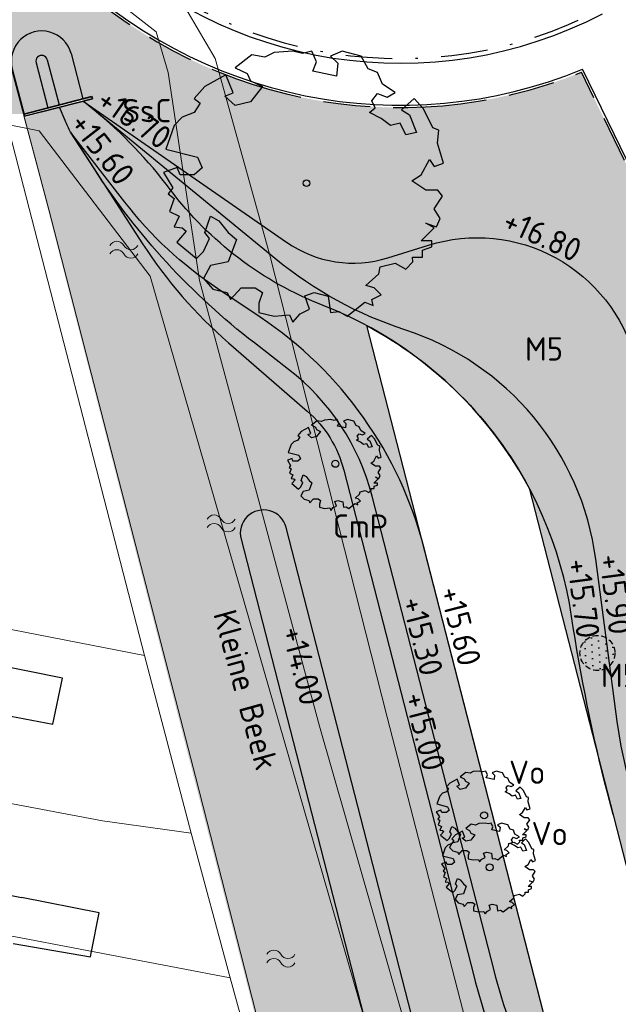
# Model space of a CAD drawing. Header units: metres. Extents: x 174282 to 175177, y 462028 to 462851.
# Tile 609 of 636: x 174452 to 174478, y 462555 to 462598. Entities that reach past the tile are written whole.
import ezdxf
from ezdxf.enums import TextEntityAlignment as Align

# ---------------------------------------------------------------- set-up
doc = ezdxf.new("R2010")
doc.units = ezdxf.units.M
for name, pattern in [('RI-HWA', [7.4, 5, -2.4]), ('VH-GELEIDEBAND_50X200', [8, 4, -2, 0, -2]), ('VH-OPSLUITBAND_100X200', [16, 8, -2, 4, -2])]:
    doc.linetypes.add(name, pattern=pattern)
for name, color, linetype, lineweight in [('B-ME-WH-WATERGANG_SLOOT_BODEM-G', 8, 'Continuous', 20), ('B-ME-WH-WATERGANG_SLOOT_INSTEEK-G', 8, 'Continuous', 20), ('B-WE-OG-BEBOUWING-G', 8, 'Continuous', 30), ('B-WE-OG-TERREINAFSCHEIDING-G', 8, 'IE-TERREINAFSCHEIDING-KUNSTMATIG-DICHT', 20), ('B-WE-WH-T20', 8, 'Continuous', 20), ('B-WE-WH-WATER-S', 252, 'Continuous', 20), ('B-WE-WH-WATERGANG_SLOOT_BODEM-G', 8, 'Continuous', 20), ('B-XX-KG-GRENS_PERCEEL-G', 213, 'Continuous', 20), ('N-WE-AL-WERKGRENS-G', 173, 'AL-WERKGRENS', 20), ('N-WE-GR-SOORTNAAM-BOOM-T20', 90, 'Continuous', 25), ('N-WE-GR-SOORTNAAM-GRAS-T20', 90, 'Continuous', 25), ('N-WE-GW-NAP-T20', 90, 'Continuous', 25), ('N-WE-VH-KANTOPSLUITING_ACHTERKANTBAND-G', 50, 'Continuous', 25), ('N-WE-VH-KANTOPSLUITING_GELEIDEBAND_50-200X200-G', 210, 'VH-GELEIDEBAND_50X200', 25), ('N-WE-VH-KANTOPSLUITING_OPSLUITBAND_100X200-G', 152, 'VH-OPSLUITBAND_100X200', 25), ('N-WE-WH-RETENTIE_WADI_INSTEEK-G', 7, 'Continuous', 25), ('N-WE-WH-RETENTIE_WADI_TALUD-V', 93, 'Continuous', 18), ('N-WE-WH-STUW_HOUT-G', 7, 'RI-HWA', 35), ('N-WE-WH-WATERGANG_BODEM-G', 92, 'Continuous', 25), ('N-WE-WH-WATERGANG_BODEM-V', 163, 'Continuous', 25), ('N-WE-WH-WATERGANG_INSTEEK-G', 50, 'Continuous', 25), ('N-WE-WH-WATERGANG_TALUD-V', 95, 'Continuous', 25)]:
    doc.layers.add(name, color=color, linetype=linetype, lineweight=lineweight)
for name, color, linetype, lineweight, true_color in [('N-WE-GR-BOOM-1E-GROOTTE-S', 7, 'Continuous', 25, 0x00cc00), ('N-WE-GR-BOOM-3E-GROOTTE-S', 7, 'Continuous', 25, 0x00cc00), ('N-WE-GR-GRAS_BERM-NECTAR-ONDER-MAAIMES-V', 7, 'Continuous', 25, 0xc4ff8a), ('N-WE-RI-DRAINAGE_PUT_INSPECTIEPUT-S', 30, 'Continuous', 25, 0xff7f00)]:
    doc.layers.add(name, color=color, linetype=linetype, lineweight=lineweight, true_color=true_color)
doc.styles.add('NLCS-ISO-M500-T20', font='NLCS-ISO.ttf', dxfattribs={"height": 1})
doc.linetypes.add('AL-WERKGRENS', pattern='A,10,[106,Afdeling.shx,S=1,R=0,X=0,Y=0],-2', length=12)
doc.linetypes.add('IE-TERREINAFSCHEIDING-KUNSTMATIG-DICHT', pattern='A,8,-1,[82,NLCS.SHX,S=0.75,R=90,X=0,Y=0],-1', length=10)

# ---------------------------------------------------------------- blocks, each defined once
blk = doc.blocks.new('water')
at = {"linetype": 'Continuous'}
for centre, radius, start, end in [((0.2997979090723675, -0.1605370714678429), 0.3400749, 28.13778714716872, 151.8316499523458), ((0.9001997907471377, 0.1494030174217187), 0.33496494, 206.4585658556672, 333.511009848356), ((0.2996067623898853, -0.5198982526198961), 0.3400745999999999, 28.13778724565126, 151.8316900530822), ((0.900008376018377, -0.2105970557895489), 0.33496506, 206.4585357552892, 333.5110164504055)]:
    blk.add_arc(centre, radius, start, end, dxfattribs=at)
blk = doc.blocks.new('N-SRI-PUT_ITR_KUNSTSTOF-SO')
at = {"linetype": 'RI-HWA', "ltscale": 0.1}
h = blk.add_hatch(dxfattribs=at)
h.set_pattern_fill('DOTS', color=256, scale=0.375, style=0)
h.set_pattern_definition([(0, (-6.532213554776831, 1.699691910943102), (0.29765625, 0.5953124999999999), [0, -0.5953124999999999])])
edge = h.paths.add_edge_path()
edge.add_arc((-0.02086093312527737, 0.02086093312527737), 1.521066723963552, 270.7858175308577, 359.2141824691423)
edge.add_arc((0, 0), 1.50006273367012, 0, 180)
edge.add_arc((-5.684341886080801e-13, -5.684341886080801e-13), 1.500062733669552, 179.9999999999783, 270.0000000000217)
blk.add_circle((0, 0), 1.500062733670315, dxfattribs=at)
blk = doc.blocks.new('SGR-BOOM_1EGROOTTE')
at = {"linetype": 'Continuous', "flags": 128}
blk.add_lwpolyline([(167869.0515202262, 467739.1556611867), (167868.8494327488, 467739.6599609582), (167868.4486004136, 467739.8110639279), (167868.1446613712, 467740.3646383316), (167867.3364325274, 467740.5666382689), (167866.83377547, 467740.3645509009), (167867.1376977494, 467740.0623117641), (167867.0851679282, 467739.5070708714), (167866.0781706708, 467739.7090575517), (167866.2276307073, 467740.1131752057), (167866.0255466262, 467740.5665508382), (167865.6230883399, 467740.4663184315), (167865.2189739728, 467740.5664970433), (167864.4140474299, 467740.5155192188), (167864.0099531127, 467740.3150811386), (167863.4547091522, 467740.4136069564), (167862.7483789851, 467739.8599651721), (167863.2527089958, 467739.6086635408), (167863.4038589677, 467739.3047715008), (167863.9081889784, 467739.0534698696), (167863.403919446, 467738.3979932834), (167862.7484864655, 467738.2484625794), (167862.2950706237, 467738.6492545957), (167862.6511367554, 467738.7906272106), (167862.3459340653, 467739.5593216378), (167861.437546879, 467739.0533050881), (167860.9841914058, 467738.5489616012), (167861.2371828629, 467738.3469246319), (167860.9842317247, 467737.9444427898), (167860.478289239, 467737.7423552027), (167860.1267718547, 467737.3907909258), (167859.7736556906, 467736.3804981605), (167861.1338465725, 467736.027405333), (167861.3359306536, 467735.5740297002), (167860.9844099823, 467735.2717468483), (167860.3798911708, 467735.2717065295), (167860.2645594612, 467735.587631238), (167859.6735173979, 467735.3718649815), (167860.077668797, 467734.7164489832), (167859.8756317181, 467734.4651002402), (167860.126980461, 467734.2630631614), (167859.9249636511, 467733.7078122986), (167860.3487980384, 467733.4959304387), (167860.1270612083, 467733.0523828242), (167860.4786053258, 467733.0031248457), (167860.6371384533, 467732.864022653), (167860.2443994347, 467732.3829941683), (167861.0848543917, 467731.6906366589), (167861.3887363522, 467731.9929163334), (167861.6400345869, 467732.5481704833), (167861.4379639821, 467732.7994922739), (167861.6892521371, 467733.5058761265), (167862.0440918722, 467733.30384595), (167862.4482331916, 467732.7995596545), (167862.7997940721, 467732.4989664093), (167862.4483172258, 467731.5395978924), (167861.6893932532, 467731.3900602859), (167861.3888137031, 467730.8331601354), (167861.7929516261, 467730.3797979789), (167862.3958378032, 467730.2287084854), (167862.4714127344, 467730.0775838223), (167862.5469876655, 467729.9264591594), (167863.0019858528, 467730.4308027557), (167863.6065046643, 467730.4308430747), (167863.9087775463, 467730.228809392), (167863.7593207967, 467729.7754103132), (167863.759347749, 467729.3713026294), (167864.4148008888, 467729.2185739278), (167865.0702403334, 467729.2711844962), (167865.2197475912, 467728.9672923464), (167865.5236260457, 467729.3221388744), (167865.9260776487, 467729.522576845), (167865.7333766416, 467730.0964089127), (167866.1280843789, 467730.2289574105), (167866.7342560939, 467730.076225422), (167866.8345086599, 467729.3715077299), (167867.1876886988, 467729.4240981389), (167867.5392432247, 467729.218782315), (167868.2964940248, 467729.8249943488), (167868.651330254, 467729.6755310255), (167868.5987466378, 467729.9268627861), (167869.0028408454, 467730.1289435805), (167868.7005612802, 467730.4311828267), (167868.3473709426, 467730.5330075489), (167868.9025748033, 467731.0357151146), (167868.9518360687, 467731.3379778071), (167869.6072688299, 467731.4907939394), (167870.0623175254, 467731.2378463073), (167870.3629140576, 467731.5401257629), (167870.3423943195, 467731.7499664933), (167870.7670077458, 467731.7499948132), (167870.7669879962, 467732.0461086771), (167871.1710857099, 467732.1956226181), (167871.1710689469, 467732.4469578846), (167870.7176798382, 467732.4469276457), (167871.2728800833, 467733.0038447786), (167870.919683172, 467733.2042323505), (167871.3730823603, 467733.0531328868), (167871.5241885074, 467733.4063265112), (167871.2728262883, 467733.8104174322), (167871.6243301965, 467734.364035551), (167871.4222595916, 467734.6153573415), (167870.9195890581, 467734.6153238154), (167870.3134004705, 467735.0210337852), (167870.7174913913, 467735.272396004), (167871.0706312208, 467735.9278625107), (167871.2727051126, 467735.6272592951), (167871.6735173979, 467735.776773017), (167871.4221249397, 467736.6342530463), (167871.4746547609, 467737.189493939), (167871.2200273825, 467737.2896825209), (167870.8158659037, 467738.096228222), (167870.4122671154, 467738.5450985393), (167869.8651256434, 467738.0531398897), (167870.2130065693, 467737.8448527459), (167870.5153164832, 467737.087581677), (167870.0619340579, 467736.9873458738), (167869.8089225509, 467737.4899995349), (167869.4048214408, 467737.3914097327), (167869.0023363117, 467737.6936422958), (167868.498006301, 467737.944943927), (167868.7493280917, 467738.1470145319), (167868.5981783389, 467738.4476211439), (167868.8494933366, 467738.7515400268), (167869.2536111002, 467738.6004372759), (167869.6067811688, 467738.8025146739)], close=True, dxfattribs=at)
at = {"linetype": 'Continuous'}
blk.add_circle((167865.804156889, 467734.918884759), 0.143196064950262, dxfattribs=at)
blk = doc.blocks.new('SGR-BOOM_3EGROOTTE')
at = {"linetype": 'Continuous', "flags": 128}
blk.add_lwpolyline([(1.08853158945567, 1.420187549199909), (1.020790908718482, 1.589231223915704), (0.8864300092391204, 1.639881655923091), (0.7845482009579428, 1.825442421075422), (0.5136260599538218, 1.893153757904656), (0.3451330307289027, 1.825413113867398), (0.4470092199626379, 1.724101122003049), (0.4294009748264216, 1.537981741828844), (0.0918507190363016, 1.605688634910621), (0.14195043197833, 1.741150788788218), (0.07421088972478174, 1.89312445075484), (-0.06069503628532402, 1.859526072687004), (-0.1961560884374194, 1.893106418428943), (-0.4659712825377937, 1.876018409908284), (-0.601425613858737, 1.808830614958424), (-0.7875460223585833, 1.841856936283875), (-1.024311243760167, 1.656273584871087), (-0.8552574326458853, 1.572036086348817), (-0.8045912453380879, 1.470170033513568), (-0.6355374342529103, 1.385932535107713), (-0.8045709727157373, 1.166213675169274), (-1.024275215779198, 1.116090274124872), (-1.176262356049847, 1.250437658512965), (-1.056907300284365, 1.297826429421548), (-1.159212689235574, 1.555496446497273), (-1.463708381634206, 1.385877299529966), (-1.615675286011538, 1.216818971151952), (-1.53087134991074, 1.149095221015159), (-1.615661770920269, 1.014181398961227), (-1.785256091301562, 0.9464406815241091), (-1.903086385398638, 0.8285946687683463), (-2.021452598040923, 0.4899397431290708), (-1.565510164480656, 0.3715813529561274), (-1.497770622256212, 0.2196076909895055), (-1.615602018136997, 0.1182810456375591), (-1.818239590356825, 0.1182675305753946), (-1.856899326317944, 0.2241669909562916), (-2.055019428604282, 0.1518411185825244), (-1.919545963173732, -0.06785743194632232), (-1.987269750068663, -0.1521107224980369), (-1.903016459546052, -0.2198345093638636), (-1.970733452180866, -0.4059572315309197), (-1.828662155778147, -0.4769810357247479), (-1.902989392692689, -0.6256602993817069), (-1.785150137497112, -0.6421718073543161), (-1.732009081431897, -0.6887995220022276), (-1.863657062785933, -0.8500425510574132), (-1.581932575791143, -1.082124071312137), (-1.480069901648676, -0.98079849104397), (-1.395833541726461, -0.7946746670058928), (-1.463568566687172, -0.7104304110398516), (-1.37933558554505, -0.4736471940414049), (-1.260391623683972, -0.5413686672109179), (-1.124921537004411, -0.7104078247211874), (-1.007076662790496, -0.8111681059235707), (-1.124893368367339, -1.132752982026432), (-1.379288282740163, -1.182878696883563), (-1.480043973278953, -1.369554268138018), (-1.344575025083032, -1.521523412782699), (-1.142484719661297, -1.572169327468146), (-1.117151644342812, -1.622827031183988), (-1.09181856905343, -1.673484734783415), (-0.939301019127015, -1.504426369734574), (-0.736663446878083, -1.504412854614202), (-0.6353401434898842, -1.572135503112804), (-0.6854387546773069, -1.72411702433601), (-0.6854297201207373, -1.859575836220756), (-0.465718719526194, -1.910771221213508), (-0.2460123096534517, -1.893135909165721), (-0.1958967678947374, -1.995001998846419), (-0.09403526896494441, -1.876055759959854), (0.04086841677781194, -1.808868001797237), (-0.02372587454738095, -1.616516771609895), (0.1085820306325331, -1.572085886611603), (0.3117736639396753, -1.623282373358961), (0.3453787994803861, -1.859507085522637), (0.4637664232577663, -1.841878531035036), (0.5816091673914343, -1.910701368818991), (0.8354432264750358, -1.707496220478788), (0.954386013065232, -1.757597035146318), (0.9367597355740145, -1.673349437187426), (1.072214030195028, -1.605610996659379), (0.9708884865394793, -1.504298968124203), (0.8524974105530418, -1.470166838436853), (1.038604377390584, -1.301656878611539), (1.055116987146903, -1.200336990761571), (1.2748211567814, -1.149112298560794), (1.427355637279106, -1.233901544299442), (1.528117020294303, -1.132576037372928), (1.521238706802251, -1.062236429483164), (1.663571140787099, -1.062226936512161), (1.663564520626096, -0.9629681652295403), (1.799019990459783, -0.912850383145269), (1.799014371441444, -0.8286016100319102), (1.647036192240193, -0.828611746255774), (1.833141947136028, -0.6419304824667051), (1.714748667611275, -0.574759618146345), (1.866730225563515, -0.6254088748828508), (1.91738172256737, -0.5070166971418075), (1.83312391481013, -0.3715635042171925), (1.950949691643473, -0.1859880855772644), (1.883214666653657, -0.1017438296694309), (1.714717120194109, -0.1017550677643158), (1.51151983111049, 0.03424083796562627), (1.646973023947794, 0.1184986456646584), (1.76534716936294, 0.338214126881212), (1.833083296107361, 0.237450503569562), (1.967437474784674, 0.2875682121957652), (1.883169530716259, 0.5749995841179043), (1.900777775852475, 0.761118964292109), (1.815425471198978, 0.7947026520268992), (1.679948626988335, 1.065060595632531), (1.544660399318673, 1.215524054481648), (1.36125598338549, 1.050617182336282), (1.477867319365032, 0.9807983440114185), (1.57920303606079, 0.7269574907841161), (1.427227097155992, 0.6933579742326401), (1.342416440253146, 0.8618498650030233), (1.206959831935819, 0.82880209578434), (1.072044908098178, 0.9301118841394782), (0.9029910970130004, 1.014349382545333), (0.9872353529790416, 1.082084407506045), (0.9365692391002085, 1.182849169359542), (1.020811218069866, 1.28472422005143), (1.156273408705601, 1.234073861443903), (1.274657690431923, 1.30181116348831)], close=True, dxfattribs=at)
at = {"linetype": 'Continuous'}
blk.add_circle((0, 0), 0.15, dxfattribs=at)

msp = doc.modelspace()

# ---------------------------------------------------------------- hatches: boundary and pattern name
at = {"layer": 'N-WE-GR-GRAS_BERM-NECTAR-ONDER-MAAIMES-V'}
h = msp.add_hatch(color=256, dxfattribs=at)
h.dxf.hatch_style = 1
edge = h.paths.add_edge_path()
edge.add_line((174451.55, 462593.507), (174452.3756626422, 462593.5137308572))
edge.add_line((174452.3756626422, 462593.5137308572), (174451.874273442, 462595.4498633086))
edge.add_arc((174453.1327595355, 462595.7757662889), 1.299999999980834, 14.518618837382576, 194.5186188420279, ccw=False)
edge.add_line((174454.3912456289, 462596.101669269), (174454.9177042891, 462594.0687301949))
edge.add_line((174454.9177042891, 462594.0687301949), (174462.5609829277, 462587.9717294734))
edge.add_arc((174468.7969370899, 462595.7892019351), 10.00000000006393, 231.4208311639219, 265.2385246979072)
edge.add_line((174467.966859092, 462585.8237129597), (174470.4501510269, 462585.6168665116))
edge.add_arc((174469.7030808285, 462576.6479264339), 8.999999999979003, 3.0890956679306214, 85.23852469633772, ccw=False)
edge.add_line((174478.6900033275, 462577.1329253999), (174479.1990056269, 462567.7012264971))
edge.add_arc((174491.4891771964, 462568.3644925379), 12.30805585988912, 183.0890956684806, 234.1526042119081)
edge.add_arc((174469.6405202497, 462538.1233414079), 24.99999999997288, 41.671035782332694, 54.15260421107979, ccw=False)
edge.add_line((174488.3148796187, 462554.7446621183), (174491.7982687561, 462550.831010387))
edge.add_arc((174484.3285250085, 462544.1824821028), 10.00000000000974, 0.11168364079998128, 41.67103578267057, ccw=False)
edge.add_line((174494.3285060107, 462544.201974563), (174494.3530917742, 462531.5890377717))
edge.add_arc((174514.3530537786, 462531.628022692), 20.00000000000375, 180.1116836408, 200.1280481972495)
edge.add_line((174495.5745356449, 462524.7456352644), (174496.7901663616, 462521.4288002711))
edge.add_arc((174478.0116482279, 462514.5464128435), 20.00000000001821, -7.255982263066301, 20.128048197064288, ccw=False)
edge.add_arc((174517.6913189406, 462509.4943110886), 20.00000000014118, 172.7440177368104, 195.3369620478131)
edge.add_arc((174472.3651303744, 462497.0630348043), 26.99999999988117, -57.697869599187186, 15.33696204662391, ccw=False)
edge.add_line((174486.7934923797, 462474.2415017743), (174462.5468900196, 462458.9121741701))
edge.add_line((174462.5468900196, 462458.9121741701), (174463.6867683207, 462454.7762875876))
edge.add_line((174463.6867683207, 462454.7762875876), (174484.6251514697, 462460.5470475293))
edge.add_line((174484.6251514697, 462460.5470475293), (174500.7641837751, 462465.0259726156))
edge.add_line((174500.7641837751, 462465.0259726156), (174499.8438915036, 462468.3669805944))
edge.add_arc((174514.9512371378, 462472.5283515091), 15.66999999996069, 131.7648477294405, 195.4004041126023, ccw=False)
edge.add_line((174504.5138422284, 462484.2163662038), (174501.3189315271, 462543.8708265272))
edge.add_line((174501.3189315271, 462543.8708265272), (174476.2659198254, 462595.3048206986))
edge.add_arc((174468.5022701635, 462614.4614023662), 20.66999944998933, 224.819030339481, 292.06139497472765, ccw=False)
edge.add_arc((174444.6898391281, 462590.7989217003), 12.90000000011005, 44.8190316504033, 70.3154492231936)
edge.add_line((174449.0350930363, 462602.9450638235), (174451.55, 462593.507))
at = {"layer": 'N-WE-WH-RETENTIE_WADI_TALUD-V'}
h = msp.add_hatch(color=256, dxfattribs=at)
h.dxf.hatch_style = 1
edge = h.paths.add_edge_path()
edge.add_arc((174470.3711287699, 462491.311839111), 19.99999999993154, -56.00692138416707, 14.422377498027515, ccw=False)
edge.add_line((174481.5529837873, 462474.7297367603), (174463.4410133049, 462462.5162415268))
edge.add_line((174463.4410133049, 462462.5162415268), (174462.5468900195, 462458.91217417))
edge.add_line((174462.5468900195, 462458.91217417), (174486.7934923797, 462474.2415017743))
edge.add_arc((174472.3651303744, 462497.0630348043), 26.99999999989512, 302.3021304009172, 375.336962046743)
edge.add_arc((174517.6913189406, 462509.4943110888), 20.00000000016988, 172.7440177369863, 195.3369620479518, ccw=False)
edge.add_arc((174478.0116482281, 462514.5464128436), 19.99999999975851, 352.7440177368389, 380.1280481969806)
edge.add_line((174496.7901663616, 462521.4288002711), (174495.5745356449, 462524.7456352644))
edge.add_arc((174514.3530537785, 462531.6280226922), 20.00000000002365, 180.1116836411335, 200.1280481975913, ccw=False)
edge.add_line((174494.3530917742, 462531.5890377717), (174494.3285060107, 462544.201974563))
edge.add_arc((174484.3285250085, 462544.1824821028), 10.00000000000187, 0.111683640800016, 41.67103578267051)
edge.add_line((174491.7982687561, 462550.831010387), (174488.3148796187, 462554.7446621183))
edge.add_arc((174469.6405202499, 462538.1233414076), 25.00000000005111, 41.67103578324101, 54.15260421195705)
edge.add_arc((174491.4891771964, 462568.3644925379), 12.30805585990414, 183.08909566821, 234.15260421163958, ccw=False)
edge.add_line((174479.1990056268, 462567.7012264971), (174478.6900033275, 462577.1329253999))
edge.add_arc((174469.7030808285, 462576.6479264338), 9.000000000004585, 3.089095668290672, 85.2385246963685)
edge.add_line((174470.4501510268, 462585.6168665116), (174467.966859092, 462585.8237129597))
edge.add_arc((174468.7969370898, 462595.7892019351), 10.000000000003, 231.4208311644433, 265.2385246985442, ccw=False)
edge.add_line((174462.5609829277, 462587.9717294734), (174454.9177042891, 462594.0687301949))
edge.add_line((174454.9177042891, 462594.0687301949), (174453.8988153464, 462593.8048743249))
edge.add_line((174453.8988153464, 462593.8048743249), (174454.1389630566, 462593.2346531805))
edge.add_arc((174461.0509916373, 462596.1456428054), 7.499999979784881, 202.8383137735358, 207.0586062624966)
edge.add_line((174454.3719290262, 462592.7338804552), (174456.6909094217, 462589.7443041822))
edge.add_arc((174470.123485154, 462600.1638007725), 16.99999999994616, 217.800327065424, 236.2540218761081)
edge.add_line((174460.6797834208, 462586.0281544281), (174462.5024553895, 462584.8104690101))
edge.add_arc((174453.0587536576, 462570.6748226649), 16.99999999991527, 14.422377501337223, 56.254021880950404, ccw=False)
edge.add_line((174469.5230149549, 462574.9089813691), (174467.0687807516, 462584.4521175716))
edge.add_arc((174459.0326202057, 462569.4714592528), 16.99999999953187, 28.153953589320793, 61.789300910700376, ccw=False)
edge.add_line((174474.0212301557, 462577.4927790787), (174496.1373295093, 462491.495709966))
edge.add_arc((174482.33505332, 462493.8403148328), 13.9999999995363, 318.73873917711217, 350.35914481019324, ccw=False)
edge.add_line((174492.8589962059, 462484.6074048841), (174492.7717042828, 462484.5079069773))
edge.add_line((174492.7717042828, 462484.5079069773), (174489.7408479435, 462496.2932022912))
at = {"layer": 'N-WE-WH-WATERGANG_BODEM-V'}
h = msp.add_hatch(color=256, dxfattribs=at)
h.dxf.hatch_style = 1
h.paths.add_polyline_path([(174453.3747760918, 462595.8384399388, 1), (174452.890742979, 462595.7130926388), (174453.3921321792, 462593.7769601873), (174453.8761652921, 462593.9023074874)])
h = msp.add_hatch(color=256, dxfattribs=at)
h.dxf.hatch_style = 1
edge = h.paths.add_edge_path()
edge.add_line((174452.3889941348, 462593.3539668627), (174481.064, 462481.852999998))
edge.add_line((174481.064, 462481.852999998), (174460.0661445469, 462467.4293551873))
edge.add_line((174460.0661445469, 462467.4293551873), (174463.4410133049, 462462.5162415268))
edge.add_line((174463.4410133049, 462462.5162415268), (174481.5529837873, 462474.7297367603))
edge.add_arc((174470.3711287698, 462491.311839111), 20.00000000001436, 303.9930786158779, 374.4223774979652)
edge.add_line((174489.7408479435, 462496.2932022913), (174469.5230149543, 462574.9089813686))
edge.add_arc((174453.0587536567, 462570.6748226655), 16.99999999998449, 14.42237749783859, 56.25402187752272)
edge.add_line((174462.5024553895, 462584.8104690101), (174460.6797834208, 462586.0281544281))
edge.add_arc((174470.123485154, 462600.1638007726), 17.00000000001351, 217.8003270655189, 236.254021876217, ccw=False)
edge.add_line((174456.6909094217, 462589.7443041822), (174454.3719290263, 462592.7338804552))
edge.add_arc((174461.0509916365, 462596.1456428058), 7.49999997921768, 202.8383137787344, 207.0586062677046, ccw=False)
edge.add_line((174454.1389630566, 462593.2346531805), (174453.8988153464, 462593.8048743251))
edge.add_line((174453.8988153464, 462593.8048743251), (174452.3889941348, 462593.3539668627))
at = {"layer": 'N-WE-WH-WATERGANG_TALUD-V'}
h = msp.add_hatch(color=256, dxfattribs=at)
h.dxf.hatch_style = 1
h.paths.add_polyline_path([(174451.874273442, 462595.4498633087), (174452.3756626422, 462593.5137308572), (174453.3921321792, 462593.7769601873), (174452.890742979, 462595.7130926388, -1), (174453.3747760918, 462595.8384399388), (174453.8761652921, 462593.9023074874), (174454.8926348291, 462594.1655368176), (174454.3912456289, 462596.101669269, 1)])

# ---------------------------------------------------------------- linework, layer by layer
at = {"layer": 'B-ME-WH-WATERGANG_SLOOT_BODEM-G'}
msp.add_lwpolyline([(174452.8762162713, 462600.6901799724), (174455.2883115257, 462599.1894576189), (174458.033901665, 462597.036902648), (174458.5546031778, 462595.2965445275), (174459.8962738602, 462586.3857336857), (174465.0328120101, 462567.2876752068), (174471.5742845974, 462544.5233715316), (174478.062011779, 462520.6530054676), (174484.0685058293, 462497.1444880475), (174487.1638140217, 462484.8983400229), (174487.279193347, 462480.8101608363), (174485.3081101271, 462477.3290092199), (174482.4614172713, 462475.3423232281), (174461.893535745, 462461.4727266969), (174459.3059258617, 462460.5232003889), (174438.9732054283, 462455.9618568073), (174426.0840031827, 462452.7232601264)], dxfattribs=at)
at = {"layer": 'B-ME-WH-WATERGANG_SLOOT_INSTEEK-G'}
msp.add_lwpolyline([(174520.2202265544, 462621.1871817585), (174509.4742103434, 462618.7105026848), (174496.8234385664, 462615.2490303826), (174490.9642852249, 462613.8544099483), (174483.8156052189, 462612.964065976), (174473.7450056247, 462611.2067648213), (174464.2093834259, 462609.2905380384), (174458.2851063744, 462608.326374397), (174454.8078265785, 462607.144531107), (174452.7107550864, 462605.9302996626), (174452.3920952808, 462604.8249864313), (174453.013601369, 462601.9095027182), (174455.8792059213, 462600.7307549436), (174459.4158319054, 462597.8623478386), (174460.5683617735, 462595.8905164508), (174462.9141022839, 462587.4654427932), (174467.9338847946, 462567.6825835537), (174473.7352654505, 462545.2316770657), (174480.3803041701, 462520.8990904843)], dxfattribs=at)
at = {"layer": 'B-WE-OG-BEBOUWING-G'}
for points in [[(174448.4010000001, 462564.6220000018), (174449.091, 462568.2260000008), (174453.61, 462567.3700000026), (174454.03, 462569.3400000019), (174449.479, 462570.2550000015), (174449.49, 462570.3119999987), (174440.8410000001, 462571.9590000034), (174439.756, 462566.2530000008)], [(174451.905, 462557.9810000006), (174455.23, 462557.4100000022), (174455.274, 462557.6380000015), (174455.59, 462559.2900000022), (174452.273, 462559.9570000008), (174452.27, 462559.9399999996), (174447.677, 462560.8450000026), (174448.4010000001, 462564.6220000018)]]:
    msp.add_lwpolyline(points, dxfattribs=at)
at = {"layer": 'B-WE-OG-TERREINAFSCHEIDING-G', "ltscale": 0.5}
msp.add_lwpolyline([(174476.337, 462500.0000000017), (174469.2750000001, 462527.7549999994), (174459.725, 462565.1340000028), (174453.449, 462589.3689999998), (174449.825, 462602.9930000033)], dxfattribs=at)
at = {"layer": 'B-WE-WH-WATERGANG_SLOOT_BODEM-G'}
msp.add_lwpolyline([(174476.337, 462500.0000000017), (174469.2750000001, 462527.7549999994), (174459.725, 462565.1340000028), (174453.449, 462589.3689999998), (174452.367, 462593.435)], dxfattribs=at)
at = {"layer": 'B-XX-KG-GRENS_PERCEEL-G', "flags": 128}
for points in [[(174457.545, 462570.32), (174451.55, 462593.507)], [(174457.545, 462570.32), (174430.275, 462575.636)], [(174459.537, 462562.712), (174457.545, 462570.32)], [(174459.537, 462562.712), (174455.735, 462563.238), (174428.903, 462568.301)], [(174461.212, 462556.505), (174452.246, 462558.215), (174427.853, 462562.691)], [(174461.212, 462556.505), (174459.537, 462562.712)], [(174463.512, 462548.149), (174461.212, 462556.505)]]:
    msp.add_lwpolyline(points, dxfattribs=at)
at = {"layer": 'N-WE-AL-WERKGRENS-G', "flags": 128}
msp.add_lwpolyline([(174681.5973007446, 462243.5125462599), (174681.058, 462261.019), (174682.966, 462284.801), (174683.583, 462297.765), (174686.249, 462320.652), (174688.507, 462336.11), (174690.024, 462341.923), (174715.341, 462404.33), (174717.601, 462411.68), (174737.648, 462460.859), (174741.719, 462470.505), (174748.8174954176, 462487.3586613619), (174674.4426188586, 462494.0136810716, 0.04199874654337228), (174666.0577772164, 462494.0580673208), (174643.5965542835, 462492.2877370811, -0.02119842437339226), (174639.3615599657, 462492.1340915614), (174613.9155730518, 462492.2899863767), (174609.2232672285, 462496.2598588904), (174608.9575721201, 462517.182709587), (174610.5956108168, 462533.7283149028), (174610.9540414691, 462546.9261407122), (174609.5377019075, 462546.9261407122), (174609.5576061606, 462563.2145506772), (174618.4041220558, 462564.58360208), (174617.8821627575, 462574.521242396), (174609.6591004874, 462573.6964514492), (174609.1962527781, 462609.6936768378), (174614.4864065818, 462610.5266680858), (174612.9706969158, 462619.9735749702), (174609.0880396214, 462619.5310938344), (174608.9272320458, 462630.6163253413), (174611.9378306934, 462638.3239748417), (174653.3349444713, 462646.1372608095), (174694.6818985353, 462654.970900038), (174753.65584954, 462669.6940842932), (174754.2374067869, 462666.5807575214), (174760.4149001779, 462667.3878026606), (174761.8521453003, 462678.247315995), (174772.3394313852, 462679.7783996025), (174801.2688373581, 462672.4202533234), (174803.3914212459, 462678.6153061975), (174801.3912631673, 462679.5941639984), (174797.2767374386, 462686.2291198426), (174795.7751198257, 462697.8273500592), (174787.848539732, 462696.8455267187), (174788.4591136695, 462691.5931226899), (174783.4545685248, 462686.9545733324), (174765.0261672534, 462688.3792341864), (174763.0242693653, 462691.2723908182), (174740.9829572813, 462686.155677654), (174741.9639806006, 462681.4808580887), (174695.5872891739, 462670.3409632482), (174674.2147626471, 462665.2945028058), (174611.4374820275, 462653.0732600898), (174598.8645312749, 462662.13523327), (174595.0223441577, 462656.9130516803), (174598.2662547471, 462653.8008350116), (174601.5634410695, 462645.0663725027), (174585.1842807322, 462641.5586732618), (174585.8464585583, 462637.5875608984), (174468.1056243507, 462610.7709373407), (174467.2560214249, 462614.5686403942), (174459.4445290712, 462613.0280098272), (174458.9501893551, 462618.3943176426), (174449.1204393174, 462618.0455648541), (174449.2902757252, 462624.9096309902), (174429.9505628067, 462629.3682605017), (174428.4125051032, 462620.5774745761), (174434.3719258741, 462618.9092756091), (174430.6410069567, 462597.2567441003), (174453.0229303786, 462592.7961489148), (174457.7870609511, 462586.5717323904), (174474.7794898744, 462527.6626612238), (174488.3963974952, 462479.3962233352), (174491.1789970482, 462461.4260860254), (174515.9643294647, 462468.2096916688), (174535.6773629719, 462396.0507231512), (174500.8343877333, 462386.5209101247), (174501.8615933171, 462382.6610135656), (174505.4836250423, 462383.6990470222), (174513.3867074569, 462351.3168631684), (174573.0903066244, 462348.6251340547), (174564.8637000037, 462275.1553162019), (174544.951, 462280.682), (174541.1711676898, 462282.4329223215), (174531.995, 462278.877), (174531.51, 462278.619), (174530.322, 462277.987), (174523.197, 462274.196), (174512.77, 462266.76), (174511.323, 462265.728), (174510.321, 462265.106), (174492.908, 462254.307), (174458.682, 462233.081), (174458.2736990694, 462228.2999955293), (174437.2115027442, 462215.4506787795), (174430.6775455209, 462218.3936992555), (174424.1837800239, 462214.1380009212), (174422.6535519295, 462205.2010971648), (174428.0210119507, 462195.9942083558), (174430.5816283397, 462197.2740921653), (174431.8292734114, 462199.5886350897), (174481.4636288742, 462229.3806376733), (174511.7460260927, 462247.9955950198), (174520.1082227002, 462251.9168407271), (174528.9933470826, 462255.0447097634), (174538.3891990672, 462257.2736030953), (174544.5280939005, 462258.2922262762), (174554.3216816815, 462259.2606468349), (174563.5931634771, 462259.1911823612), (174572.8653587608, 462258.1660508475), (174582.1605825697, 462256.1491685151), (174620.668, 462248.404), (174620.813, 462250.715), (174679.071, 462234.3), (174681.5973007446, 462243.5125462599)], format="xyb", dxfattribs=at)
at = {"layer": 'N-WE-VH-KANTOPSLUITING_ACHTERKANTBAND-G'}
msp.add_lwpolyline([(174504.6162723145, 462484.1736682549), (174501.4177049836, 462543.8964041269), (174476.3148284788, 462595.43277106)], dxfattribs=at)
for centre, radius, start, end in [((174468.5022701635, 462614.4614023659), 18.76999944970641, 224.819030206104, 297.4851577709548), ((174468.5022701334, 462614.4614022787), 20.56999936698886, 224.8190302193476, 292.3215133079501)]:
    msp.add_arc(centre, radius, start, end, dxfattribs=at)
at = {"layer": 'N-WE-VH-KANTOPSLUITING_GELEIDEBAND_50-200X200-G', "ltscale": 0.5}
msp.add_arc((174468.5022701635, 462614.4614023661), 18.56999944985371, 224.8190301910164, 297.485157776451, dxfattribs=at)
at = {"layer": 'N-WE-VH-KANTOPSLUITING_OPSLUITBAND_100X200-G', "ltscale": 0.5}
msp.add_lwpolyline([(174504.5138422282, 462484.216366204), (174501.3189315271, 462543.8708265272), (174476.2659198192, 462595.3048207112)], dxfattribs=at)
msp.add_arc((174468.5022701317, 462614.461402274), 20.66999936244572, 224.8190302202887, 292.061395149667, dxfattribs=at)
at = {"layer": 'N-WE-WH-RETENTIE_WADI_INSTEEK-G', "flags": 128}
for points in [[(174477.6201292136, 462563.4986851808), (174477.3782152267, 462564.4393525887, -0.02571079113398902), (174475.8445192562, 462571.9933732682, 0.2689171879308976), (174465.1973482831, 462585.3143165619, -0.1395107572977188), (174458.6525045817, 462590.2724257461, 0.05968818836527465), (174455.3591362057, 462593.7065593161), (174454.9177042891, 462594.0687301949)], [(174462.5468900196, 462458.9121741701), (174489.175191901, 462478.6596221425, 0.3215592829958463), (174497.0098423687, 462503.0790444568, -0.09174764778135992), (174496.3087391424, 462508.4927426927), (174496.643615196, 462514.6658544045, 0.1380453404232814), (174494.8685942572, 462522.5974972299), (174492.0813070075, 462527.7667329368, -0.1403834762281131), (174490.3143709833, 462535.8357584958), (174490.8702156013, 462544.5955495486, 0.2666263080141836), (174486.4697300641, 462553.5276009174, -0.2149586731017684), (174477.8024532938, 462567.4939574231), (174476.8807527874, 462574.4389649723, 0.288723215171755), (174468.6975597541, 462584.2715179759, -0.093407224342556), (174463.1740867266, 462587.2948174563), (174454.9177042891, 462594.0687301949)], [(174454.9177042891, 462594.0687301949), (174463.6297162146, 462588.0197262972, 0.2314963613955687), (174467.9735222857, 462587.3546392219), (174469.7094470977, 462587.8974237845, -0.4253752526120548), (174478.5539363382, 462583.0503681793), (174481.8098761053, 462571.0569930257, 0.08575706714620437), (174485.406527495, 462563.3409737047), (174495.9855323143, 462548.1167122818, -0.166920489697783), (174499.1773440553, 462536.868301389), (174498.4381091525, 462523.2683832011, 0.06031528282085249), (174498.5970862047, 462520.8697796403), (174501.2191231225, 462506.9866932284, -0.04037294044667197), (174501.3896494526, 462505.3834469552), (174501.6428097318, 462495.3644705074, -0.2746131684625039), (174490.1587940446, 462474.8698997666), (174462.5468900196, 462458.9121741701)], [(174463.4410133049, 462462.5162415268), (174481.5529837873, 462474.7297367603, 0.3173593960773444), (174489.7408479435, 462496.2932022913), (174469.5230149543, 462574.9089813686, 0.1845793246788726), (174462.5024553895, 462584.8104690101), (174460.6797834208, 462586.0281544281, -0.08069389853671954), (174456.6909094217, 462589.7443041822), (174454.3719290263, 462592.7338804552, -0.01841658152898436), (174454.1389630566, 462593.2346531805), (174453.8988153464, 462593.8048743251)], [(174454.3719290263, 462592.7338804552), (174457.4581599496, 462587.9586875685, 0.07066532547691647), (174461.1455425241, 462583.7107033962), (174464.5163678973, 462580.7849497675, -0.1522215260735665), (174466.0813493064, 462578.2542698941), (174471.6522125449, 462556.5923166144, 0.04064709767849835), (174473.243838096, 462551.9901657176, -0.07150174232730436), (174475.5327882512, 462543.7661968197), (174475.7271328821, 462542.2644352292, 0.0307652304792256), (174476.8893405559, 462536.228071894), (174482.3202746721, 462515.1102242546, 0.03575713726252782), (174484.5886977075, 462508.3377326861), (174486.5764469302, 462503.5657164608, -0.0685032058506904), (174487.967623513, 462498.2914451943), (174488.5537322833, 462493.4752615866, -0.1675389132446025), (174486.5068860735, 462483.9140224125), (174485.0411859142, 462481.4848050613, -0.06985541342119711), (174482.4108195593, 462478.2478041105), (174470.8958028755, 462467.543250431)], [(174470.8958028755, 462467.543250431), (174482.8888584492, 462477.3392650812, 0.09541088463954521), (174486.5245807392, 462481.6940979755), (174487.7476355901, 462483.9044369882, 0.1579182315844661), (174489.5130599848, 462492.9788522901), (174488.8392608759, 462498.5156065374, 0.06850320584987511), (174487.4480842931, 462503.7898778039), (174485.4603350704, 462508.5618940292, -0.0357571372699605), (174483.1919120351, 462515.3343855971), (174477.7609779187, 462536.452233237, -0.03076523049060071), (174476.5987702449, 462542.4885965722, 0.0803198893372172), (174474.1154754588, 462552.2143270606, -0.04064709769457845), (174472.523849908, 462556.8164779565), (174467.2949364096, 462577.148781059, 0.1670431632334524), (174463.7176641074, 462582.5762670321), (174462.2501198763, 462583.7082403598, -0.08520646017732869), (174455.3771175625, 462591.1785952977), (174454.3719290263, 462592.7338804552)]]:
    msp.add_lwpolyline(points, format="xyb", dxfattribs=at)
for points in [[(174492.7717042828, 462484.5079069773), (174467.0687807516, 462584.4521175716, -0.147824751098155), (174474.0212301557, 462577.4927790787), (174496.1373295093, 462491.495709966, -0.1388522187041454), (174492.8589962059, 462484.6074048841)], [(174483.5549182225, 462490.2345638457, 1), (174485.4918901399, 462490.7327001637), (174463.6146501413, 462575.800979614, 1), (174461.6776782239, 462575.3028432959)]]:
    msp.add_lwpolyline(points, format="xyb", close=True, dxfattribs=at)
at = {"layer": 'N-WE-WH-STUW_HOUT-G'}
msp.add_lwpolyline([(174452.4007321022, 462593.4169242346), (174452.3756626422, 462593.5137308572), (174455.2798613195, 462594.2658146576), (174455.3049307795, 462594.169008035)], close=True, dxfattribs=at)
at = {"layer": 'N-WE-WH-WATERGANG_BODEM-G'}
for p, q in [((174452.8907429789, 462595.7130926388), (174453.3921321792, 462593.7769601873)), ((174453.3747760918, 462595.8384399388), (174453.8761652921, 462593.9023074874))]:
    msp.add_line(p, q, dxfattribs=at)
msp.add_arc((174453.1327595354, 462595.7757662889), 0.2499999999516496, 14.51861883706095, 194.5186188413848, dxfattribs=at)
at = {"layer": 'N-WE-WH-WATERGANG_INSTEEK-G'}
for p, q in [((174454.3912456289, 462596.101669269), (174454.8926348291, 462594.1655368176)), ((174451.8742734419, 462595.4498633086), (174452.3756626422, 462593.5137308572))]:
    msp.add_line(p, q, dxfattribs=at)
msp.add_arc((174453.1327595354, 462595.7757662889), 1.29999999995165, 14.51861883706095, 194.5186188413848, dxfattribs=at)

# ---------------------------------------------------------------- block references
at = {"layer": 'B-WE-WH-WATER-S'}
for p in [(174456.0547465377, 462587.8830631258), (174460.2226834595, 462576.1574662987), (174462.7856428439, 462557.5170101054)]:
    msp.add_blockref('water', p, dxfattribs=at)
at = {"layer": 'N-WE-GR-BOOM-1E-GROOTTE-S'}
msp.add_blockref('SGR-BOOM_1EGROOTTE', (6598.681147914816, -5144.363410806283), dxfattribs=at)
at = {"layer": 'N-WE-GR-BOOM-3E-GROOTTE-S'}
for p in [(174465.7214442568, 462578.5302777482), (174472.0955195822, 462563.4673074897), (174472.3288266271, 462561.2429272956)]:
    msp.add_blockref('SGR-BOOM_3EGROOTTE', p, dxfattribs=at)
at = {"layer": 'N-WE-RI-DRAINAGE_PUT_INSPECTIEPUT-S', "xscale": 0.4999999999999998, "yscale": 0.4999999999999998, "zscale": 0.4999999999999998, "rotation": 273.1622573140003}
msp.add_blockref('N-SRI-PUT_ITR_KUNSTSTOF-SO', (174476.9514367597, 462570.4233860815), dxfattribs=at)

# ---------------------------------------------------------------- texts
at = {"layer": 'B-WE-WH-T20', "insert": (174460.475474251, 462572.1071426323), "char_height": 1, "attachment_point": 7, "rotation": 285.316499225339, "style": 'NLCS-ISO-M500-T20'}
msp.add_mtext_dynamic_manual_height_columns('Kleine Beek', width=8.87797690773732, gutter_width=4.5, heights=[1.170767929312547], dxfattribs=at)
at = {"layer": 'N-WE-GR-SOORTNAAM-BOOM-T20', "style": 'NLCS-ISO-M500-T20'}
for s, p in [('SsC', (174456.5966015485, 462593.1619794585)), ('CmP', (174465.6103089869, 462575.3591172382)), ('Vo', (174473.1632905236, 462564.8147826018)), ('Vo', (174474.1280630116, 462562.1887960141))]:
    msp.add_text(s, height=1, rotation=5.89303919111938e-06, dxfattribs=at).set_placement(p)
at = {"layer": 'N-WE-GR-SOORTNAAM-GRAS-T20', "style": 'NLCS-ISO-M500-T20'}
for p in [(174473.8495374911, 462582.9519547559), (174477.1056959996, 462568.9682729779)]:
    msp.add_text('M5', height=0.9999999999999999, dxfattribs=at).set_placement(p)
at = {"layer": 'N-WE-GW-NAP-T20', "style": 'NLCS-ISO-M500-T20'}
for s, height, rotation, p in [('+16.70', 0.9999999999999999, 325.226625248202, (174456.8175010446, 462592.9217326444)), ('+15.60', 0.9999999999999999, 307.8003270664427, (174455.3413327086, 462591.7237234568)), ('+16.80', 1, 335.3842038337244, (174474.3820010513, 462587.870775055)), ('+15.90', 1, 277.559781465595, (174477.2334106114, 462572.8766255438)), ('+15.70', 1, 277.559781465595, (174475.8500637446, 462572.6986804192)), ('+15.60', 1, 284.4223774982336, (174470.5936712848, 462571.4552104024)), ('+15.30', 0.9999999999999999, 284.4223774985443, (174468.965516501, 462571.0252824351)), ('+14.00', 0.9999999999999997, 284.4223774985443, (174463.8228293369, 462569.7599574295)), ('+15.00', 0.9999999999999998, 284.4223774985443, (174469.0751369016, 462566.945812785))]:
    msp.add_text(s, height=height, rotation=rotation, dxfattribs=at).set_placement(p, align=Align.CENTER)

doc.saveas('drawing.dxf')
